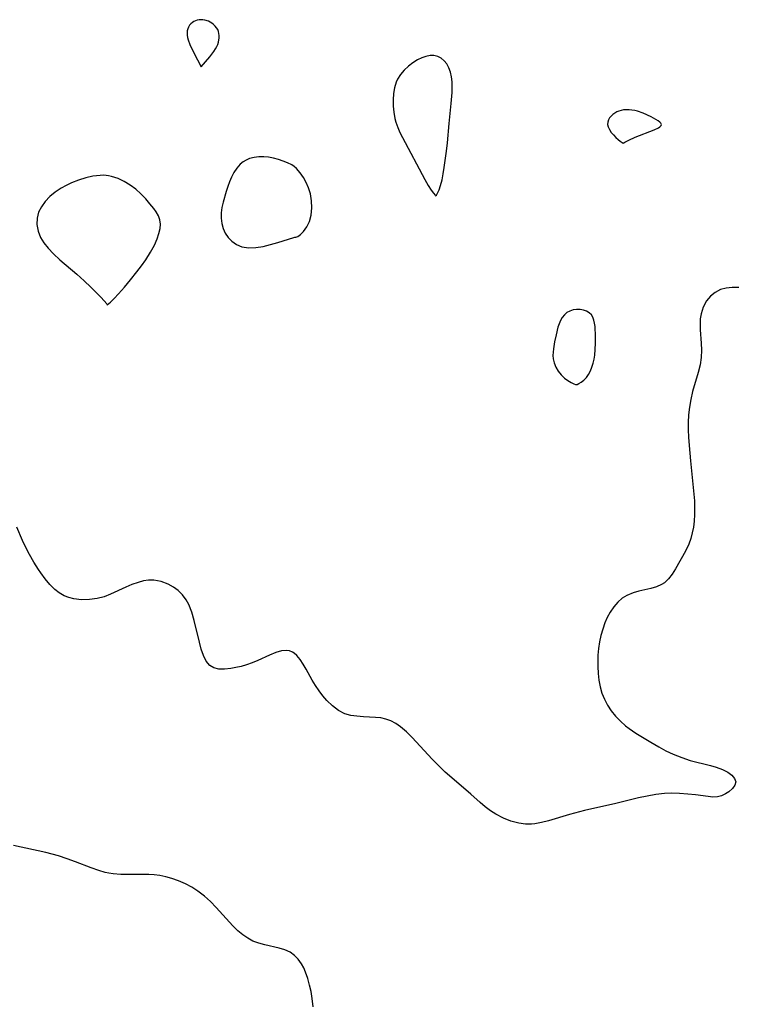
# Model space of a CAD drawing. Header units: metres. Extents: x 1073367 to 1082519, y 1569854 to 1574957.
# Tile 312 of 656: x 1076330 to 1076483, y 1572816 to 1573026. Entities that reach past the tile are written whole.
import ezdxf

# ---------------------------------------------------------------- set-up
doc = ezdxf.new("R2010")
doc.units = ezdxf.units.M
doc.layers.add('CGG_CurvaNivelLidar_v1', color=253, linetype='Continuous', lineweight=30)

msp = doc.modelspace()

# ---------------------------------------------------------------- linework, layer by layer
at = {"layer": 'CGG_CurvaNivelLidar_v1'}
for p, q in [((1076368.1047, 1573025.93, 68), (1076367.7142, 1573025.8557, 68)), ((1076368.5038, 1573025.9583, 68), (1076368.1047, 1573025.93, 68)), ((1076368.9044, 1573025.9375, 68), (1076368.5038, 1573025.9583, 68)), ((1076369.3041, 1573025.8726, 68), (1076368.9044, 1573025.9375, 68)), ((1076365.667, 1573024.0066, 68), (1076365.5602, 1573023.5911, 68)), ((1076365.8381, 1573024.4001, 68), (1076365.667, 1573024.0066, 68)), ((1076366.0632, 1573024.7657, 68), (1076365.8381, 1573024.4001, 68)), ((1076366.3369, 1573025.0953, 68), (1076366.0632, 1573024.7657, 68)), ((1076366.6579, 1573025.3776, 68), (1076366.3369, 1573025.0953, 68)), ((1076366.9834, 1573025.5804, 68), (1076366.6579, 1573025.3776, 68)), ((1076367.3382, 1573025.739, 68), (1076366.9834, 1573025.5804, 68)), ((1076367.7142, 1573025.8557, 68), (1076367.3382, 1573025.739, 68)), ((1076370.0814, 1573025.6274, 68), (1076369.3041, 1573025.8726, 68)), ((1076370.4485, 1573025.4488, 68), (1076370.0814, 1573025.6274, 68)), ((1076370.8376, 1573025.2011, 68), (1076370.4485, 1573025.4488, 68)), ((1076371.1967, 1573024.913, 68), (1076370.8376, 1573025.2011, 68)), ((1076371.523, 1573024.5925, 68), (1076371.1967, 1573024.913, 68)), ((1076371.8106, 1573024.2448, 68), (1076371.523, 1573024.5925, 68)), ((1076372.0499, 1573023.8722, 68), (1076371.8106, 1573024.2448, 68)), ((1076372.2274, 1573023.4747, 68), (1076372.0499, 1573023.8722, 68)), ((1076365.5602, 1573023.5911, 68), (1076365.5266, 1573023.1257, 68)), ((1076365.5266, 1573023.1257, 68), (1076365.5625, 1573022.6459, 68)), ((1076365.5625, 1573022.6459, 68), (1076365.6514, 1573022.157, 68)), ((1076365.6514, 1573022.157, 68), (1076365.7813, 1573021.6631, 68)), ((1076372.1983, 1573021.1661, 68), (1076372.3565, 1573022.1161, 68)), ((1076372.3329, 1573023.0394, 68), (1076372.2274, 1573023.4747, 68)), ((1076372.3714, 1573022.5841, 68), (1076372.3329, 1573023.0394, 68)), ((1076372.3565, 1573022.1161, 68), (1076372.3714, 1573022.5841, 68)), ((1076365.7813, 1573021.6631, 68), (1076366.1352, 1573020.6728, 68)), ((1076366.1352, 1573020.6728, 68), (1076366.977, 1573018.8699, 68)), ((1076371.2428, 1573019.1635, 68), (1076371.6084, 1573019.7202, 68)), ((1076371.6084, 1573019.7202, 68), (1076371.8816, 1573020.2342, 68)), ((1076371.8816, 1573020.2342, 68), (1076372.0608, 1573020.695, 68)), ((1076372.0608, 1573020.695, 68), (1076372.1983, 1573021.1661, 68)), ((1076366.977, 1573018.8699, 68), (1076368.5, 1573015.9103, 68)), ((1076368.5, 1573015.9103, 68), (1076370.3539, 1573018.0131, 68)), ((1076370.3539, 1573018.0131, 68), (1076371.2428, 1573019.1635, 68)), ((1076415.5524, 1573017.8129, 68), (1076414.6673, 1573017.3771, 68)), ((1076416.4395, 1573018.1335, 68), (1076415.5524, 1573017.8129, 68)), ((1076417.3134, 1573018.3119, 68), (1076416.4395, 1573018.1335, 68)), ((1076418.1584, 1573018.3124, 68), (1076417.3134, 1573018.3119, 68)), ((1076418.9431, 1573018.1106, 68), (1076418.1584, 1573018.3124, 68)), ((1076419.67, 1573017.7296, 68), (1076418.9431, 1573018.1106, 68)), ((1076420.3231, 1573017.1962, 68), (1076419.67, 1573017.7296, 68)), ((1076412.7064, 1573016.0248, 68), (1076411.8217, 1573015.2036, 68)), ((1076413.6639, 1573016.7537, 68), (1076412.7064, 1573016.0248, 68)), ((1076414.6673, 1573017.3771, 68), (1076413.6639, 1573016.7537, 68)), ((1076420.8818, 1573016.5284, 68), (1076420.3231, 1573017.1962, 68)), ((1076421.342, 1573015.7088, 68), (1076420.8818, 1573016.5284, 68)), ((1076421.6843, 1573014.7866, 68), (1076421.342, 1573015.7088, 68)), ((1076411.0429, 1573014.2938, 68), (1076410.4121, 1573013.2905, 68)), ((1076411.8217, 1573015.2036, 68), (1076411.0429, 1573014.2938, 68)), ((1076421.9133, 1573013.7866, 68), (1076421.6843, 1573014.7866, 68)), ((1076422.0338, 1573012.7195, 68), (1076421.9133, 1573013.7866, 68)), ((1076409.7601, 1573011.4605, 68), (1076409.5354, 1573010.1932, 68)), ((1076410.1299, 1573012.6609, 68), (1076409.7601, 1573011.4605, 68)), ((1076410.4121, 1573013.2905, 68), (1076410.1299, 1573012.6609, 68)), ((1076422.0662, 1573011.6081, 68), (1076422.0338, 1573012.7195, 68)), ((1076422.0341, 1573010.4641, 68), (1076422.0662, 1573011.6081, 68)), ((1076409.5354, 1573010.1932, 68), (1076409.4337, 1573008.8835, 68)), ((1076421.8437, 1573008.0621, 68), (1076422.0341, 1573010.4641, 68)), ((1076409.4337, 1573008.8835, 68), (1076409.4445, 1573007.5517, 68)), ((1076409.4445, 1573007.5517, 68), (1076409.5682, 1573006.2152, 68)), ((1076421.3832, 1573003.8371, 68), (1076421.8437, 1573008.0621, 68)), ((1076409.5682, 1573006.2152, 68), (1076409.8171, 1573004.8907, 68)), ((1076455.6017, 1573005.0187, 68), (1076455.3531, 1573004.591, 68)), ((1076455.9151, 1573005.4167, 68), (1076455.6017, 1573005.0187, 68)), ((1076456.2876, 1573005.773, 68), (1076455.9151, 1573005.4167, 68)), ((1076456.68, 1573006.0544, 68), (1076456.2876, 1573005.773, 68)), ((1076457.1098, 1573006.2921, 68), (1076456.68, 1573006.0544, 68)), ((1076457.5678, 1573006.4869, 68), (1076457.1098, 1573006.2921, 68)), ((1076458.0476, 1573006.6368, 68), (1076457.5678, 1573006.4869, 68)), ((1076458.5446, 1573006.736, 68), (1076458.0476, 1573006.6368, 68)), ((1076459.1358, 1573006.7819, 68), (1076458.5446, 1573006.736, 68)), ((1076459.7389, 1573006.7661, 68), (1076459.1358, 1573006.7819, 68)), ((1076460.3478, 1573006.7005, 68), (1076459.7389, 1573006.7661, 68)), ((1076460.9575, 1573006.5915, 68), (1076460.3478, 1573006.7005, 68)), ((1076461.5631, 1573006.4409, 68), (1076460.9575, 1573006.5915, 68)), ((1076462.7572, 1573006.0229, 68), (1076461.5631, 1573006.4409, 68)), ((1076464.4593, 1573005.2449, 68), (1076462.7572, 1573006.0229, 68)), ((1076465.4745, 1573004.6926, 68), (1076464.4593, 1573005.2449, 68)), ((1076409.8171, 1573004.8907, 68), (1076410.0401, 1573004.0914, 68)), ((1076410.0401, 1573004.0914, 68), (1076410.4343, 1573003.0041, 68)), ((1076410.4343, 1573003.0041, 68), (1076410.9051, 1573001.9353, 68)), ((1076421.005, 1572999.6801, 68), (1076421.3832, 1573003.8371, 68)), ((1076455.1823, 1573004.1432, 68), (1076455.1415, 1573003.6462, 68)), ((1076455.1415, 1573003.6462, 68), (1076455.2735, 1573003.0984, 68)), ((1076455.3531, 1573004.591, 68), (1076455.1823, 1573004.1432, 68)), ((1076455.2735, 1573003.0984, 68), (1076455.5515, 1573002.521, 68)), ((1076465.0867, 1573002.5117, 68), (1076465.9796, 1573002.9377, 68)), ((1076465.911, 1573004.4165, 68), (1076465.4745, 1573004.6926, 68)), ((1076466.2717, 1573004.1439, 68), (1076465.911, 1573004.4165, 68)), ((1076465.9796, 1573002.9377, 68), (1076466.3167, 1573003.1575, 68)), ((1076466.5247, 1573003.8776, 68), (1076466.2717, 1573004.1439, 68)), ((1076466.3167, 1573003.1575, 68), (1076466.5447, 1573003.3844, 68)), ((1076466.626, 1573003.6206, 68), (1076466.5247, 1573003.8776, 68)), ((1076466.5447, 1573003.3844, 68), (1076466.626, 1573003.6206, 68)), ((1076410.9051, 1573001.9353, 68), (1076411.4354, 1573000.8649, 68)), ((1076411.4354, 1573000.8649, 68), (1076416.2388, 1572991.881, 68)), ((1076455.5515, 1573002.521, 68), (1076455.939, 1573001.9406, 68)), ((1076455.939, 1573001.9406, 68), (1076456.4, 1573001.3832, 68)), ((1076456.4, 1573001.3832, 68), (1076456.8985, 1573000.8736, 68)), ((1076456.8985, 1573000.8736, 68), (1076457.3807, 1573000.4466, 68)), ((1076459.7085, 1573000.2999, 68), (1076461.0373, 1573000.9049, 68)), ((1076461.0373, 1573000.9049, 68), (1076465.0867, 1573002.5117, 68)), ((1076420.8185, 1572997.9528, 68), (1076421.005, 1572999.6801, 68)), ((1076457.3807, 1573000.4466, 68), (1076457.8233, 1573000.0971, 68)), ((1076457.8233, 1573000.0971, 68), (1076458.5, 1572999.6432, 68)), ((1076458.5, 1572999.6432, 68), (1076458.8059, 1572999.8384, 68)), ((1076458.8059, 1572999.8384, 68), (1076459.7085, 1573000.2999, 68)), ((1076379.81, 1572996.6121, 68), (1076378.847, 1572996.3559, 68)), ((1076380.821, 1572996.7328, 68), (1076379.81, 1572996.6121, 68)), ((1076381.8613, 1572996.7363, 68), (1076380.821, 1572996.7328, 68)), ((1076382.9193, 1572996.6344, 68), (1076381.8613, 1572996.7363, 68)), ((1076383.9777, 1572996.4437, 68), (1076382.9193, 1572996.6344, 68)), ((1076420.3538, 1572994.4571, 68), (1076420.8185, 1572997.9528, 68)), ((1076376.8583, 1572995.1383, 68), (1076376.1305, 1572994.3122, 68)), ((1076377.4643, 1572995.6357, 68), (1076376.8583, 1572995.1383, 68)), ((1076378.1302, 1572996.043, 68), (1076377.4643, 1572995.6357, 68)), ((1076378.847, 1572996.3559, 68), (1076378.1302, 1572996.043, 68)), ((1076385.0237, 1572996.177, 68), (1076383.9777, 1572996.4437, 68)), ((1076386.0436, 1572995.8403, 68), (1076385.0237, 1572996.177, 68)), ((1076386.9626, 1572995.4583, 68), (1076386.0436, 1572995.8403, 68)), ((1076387.8259, 1572994.9963, 68), (1076386.9626, 1572995.4583, 68)), ((1076388.3528, 1572994.6387, 68), (1076387.8259, 1572994.9963, 68)), ((1076388.8404, 1572994.2341, 68), (1076388.3528, 1572994.6387, 68)), ((1076420.1232, 1572993.0871, 68), (1076420.3538, 1572994.4571, 68)), ((1076345.4686, 1572992.5966, 68), (1076343.9328, 1572992.2475, 68)), ((1076346.9902, 1572992.7778, 68), (1076345.4686, 1572992.5966, 68)), ((1076347.7877, 1572992.7879, 68), (1076346.9902, 1572992.7778, 68)), ((1076348.8129, 1572992.6852, 68), (1076347.7877, 1572992.7879, 68)), ((1076349.4455, 1572992.5507, 68), (1076348.8129, 1572992.6852, 68)), ((1076350.8127, 1572992.0982, 68), (1076349.4455, 1572992.5507, 68)), ((1076375.0268, 1572992.4241, 68), (1076374.5991, 1572991.4356, 68)), ((1076375.5102, 1572993.3594, 68), (1076375.0268, 1572992.4241, 68)), ((1076376.1305, 1572994.3122, 68), (1076375.5102, 1572993.3594, 68)), ((1076389.639, 1572993.353, 68), (1076388.8404, 1572994.2341, 68)), ((1076390.3111, 1572992.3599, 68), (1076389.639, 1572993.353, 68)), ((1076390.8929, 1572991.2776, 68), (1076390.3111, 1572992.3599, 68)), ((1076419.8687, 1572991.8273, 68), (1076420.1232, 1572993.0871, 68)), ((1076339.7639, 1572990.644, 68), (1076338.677, 1572990.0499, 68)), ((1076340.8937, 1572991.172, 68), (1076339.7639, 1572990.644, 68)), ((1076342.4012, 1572991.7655, 68), (1076340.8937, 1572991.172, 68)), ((1076343.9328, 1572992.2475, 68), (1076342.4012, 1572991.7655, 68)), ((1076352.1387, 1572991.47, 68), (1076350.8127, 1572992.0982, 68)), ((1076353.411, 1572990.7002, 68), (1076352.1387, 1572991.47, 68)), ((1076354.6121, 1572989.8102, 68), (1076353.411, 1572990.7002, 68)), ((1076374.2169, 1572990.4106, 68), (1076373.8741, 1572989.3629, 68)), ((1076374.5991, 1572991.4356, 68), (1076374.2169, 1572990.4106, 68)), ((1076391.4068, 1572990.109, 68), (1076390.8929, 1572991.2776, 68)), ((1076416.2388, 1572991.881, 68), (1076416.951, 1572990.6536, 68)), ((1076416.951, 1572990.6536, 68), (1076417.5806, 1572989.6513, 68)), ((1076419.252, 1572989.687, 68), (1076419.5711, 1572990.65, 68)), ((1076419.5711, 1572990.65, 68), (1076419.8687, 1572991.8273, 68)), ((1076336.2608, 1572988.2684, 68), (1076335.2614, 1572987.2238, 68)), ((1076337.4107, 1572989.2115, 68), (1076336.2608, 1572988.2684, 68)), ((1076338.677, 1572990.0499, 68), (1076337.4107, 1572989.2115, 68)), ((1076355.6999, 1572988.8411, 68), (1076354.6121, 1572989.8102, 68)), ((1076356.7035, 1572987.8085, 68), (1076355.6999, 1572988.8411, 68)), ((1076373.8741, 1572989.3629, 68), (1076373.2295, 1572987.0524, 68)), ((1076391.8156, 1572988.8091, 68), (1076391.4068, 1572990.109, 68)), ((1076392.0693, 1572987.3506, 68), (1076391.8156, 1572988.8091, 68)), ((1076417.5806, 1572989.6513, 68), (1076418.0516, 1572988.974, 68)), ((1076418.0516, 1572988.974, 68), (1076418.3742, 1572988.5608, 68)), ((1076418.3742, 1572988.5608, 68), (1076418.5, 1572988.4457, 68)), ((1076418.5, 1572988.4457, 68), (1076418.6654, 1572988.5522, 68)), ((1076418.6654, 1572988.5522, 68), (1076418.9326, 1572988.9772, 68)), ((1076418.9326, 1572988.9772, 68), (1076419.252, 1572989.687, 68)), ((1076334.4707, 1572986.1086, 68), (1076333.8889, 1572984.9187, 68)), ((1076335.2614, 1572987.2238, 68), (1076334.4707, 1572986.1086, 68)), ((1076357.6229, 1572986.7474, 68), (1076356.7035, 1572987.8085, 68)), ((1076358.449, 1572985.6896, 68), (1076357.6229, 1572986.7474, 68)), ((1076373.2295, 1572987.0524, 68), (1076372.9701, 1572985.9002, 68)), ((1076392.1395, 1572985.8311, 68), (1076392.0693, 1572987.3506, 68)), ((1076333.8889, 1572984.9187, 68), (1076333.5537, 1572983.6758, 68)), ((1076358.9222, 1572985.0181, 68), (1076358.449, 1572985.6896, 68)), ((1076359.4144, 1572984.1708, 68), (1076358.9222, 1572985.0181, 68)), ((1076359.7444, 1572983.3, 68), (1076359.4144, 1572984.1708, 68)), ((1076372.7983, 1572984.7621, 68), (1076372.7607, 1572983.6443, 68)), ((1076372.9701, 1572985.9002, 68), (1076372.7983, 1572984.7621, 68)), ((1076391.6155, 1572982.9275, 68), (1076391.9966, 1572984.3292, 68)), ((1076391.9966, 1572984.3292, 68), (1076392.1395, 1572985.8311, 68)), ((1076333.5537, 1572983.6758, 68), (1076333.5106, 1572982.2926, 68)), ((1076333.5106, 1572982.2926, 68), (1076333.7691, 1572980.9061, 68)), ((1076359.8692, 1572982.3868, 68), (1076359.7444, 1572983.3, 68)), ((1076359.8027, 1572981.4465, 68), (1076359.8692, 1572982.3868, 68)), ((1076372.7607, 1572983.6443, 68), (1076372.9037, 1572982.5356, 68)), ((1076372.9037, 1572982.5356, 68), (1076373.2162, 1572981.4718, 68)), ((1076391.0574, 1572981.7846, 68), (1076391.6155, 1572982.9275, 68)), ((1076333.7691, 1572980.9061, 68), (1076334.2986, 1572979.5552, 68)), ((1076359.1351, 1572979.2601, 68), (1076359.5368, 1572980.3679, 68)), ((1076359.5368, 1572980.3679, 68), (1076359.8027, 1572981.4465, 68)), ((1076373.2162, 1572981.4718, 68), (1076373.6804, 1572980.4735, 68)), ((1076373.6804, 1572980.4735, 68), (1076374.2915, 1572979.5689, 68)), ((1076388.7105, 1572979.5841, 68), (1076389.1262, 1572979.7655, 68)), ((1076389.1262, 1572979.7655, 68), (1076389.6736, 1572980.1458, 68)), ((1076389.6736, 1572980.1458, 68), (1076390.3791, 1572980.843, 68)), ((1076390.3791, 1572980.843, 68), (1076391.0574, 1572981.7846, 68)), ((1076334.2986, 1572979.5552, 68), (1076335.0126, 1572978.3678, 68)), ((1076335.0126, 1572978.3678, 68), (1076335.9013, 1572977.2388, 68)), ((1076357.7607, 1572976.4014, 68), (1076358.5653, 1572977.931, 68)), ((1076358.5653, 1572977.931, 68), (1076359.1351, 1572979.2601, 68)), ((1076374.2915, 1572979.5689, 68), (1076375.0993, 1572978.744, 68)), ((1076375.0993, 1572978.744, 68), (1076376.0413, 1572978.0682, 68)), ((1076376.0413, 1572978.0682, 68), (1076377.2241, 1572977.5829, 68)), ((1076381.7617, 1572977.6399, 68), (1076383.3435, 1572978.0111, 68)), ((1076383.3435, 1572978.0111, 68), (1076384.8453, 1572978.4416, 68)), ((1076384.8453, 1572978.4416, 68), (1076388.3053, 1572979.5706, 68)), ((1076388.3053, 1572979.5706, 68), (1076388.5, 1572979.609, 68)), ((1076388.5, 1572979.609, 68), (1076388.7105, 1572979.5841, 68)), ((1076335.9013, 1572977.2388, 68), (1076337.0338, 1572976.0612, 68)), ((1076337.0338, 1572976.0612, 68), (1076338.4189, 1572974.795, 68)), ((1076356.7228, 1572974.7476, 68), (1076357.7607, 1572976.4014, 68)), ((1076377.2241, 1572977.5829, 68), (1076378.6629, 1572977.3523, 68)), ((1076378.6629, 1572977.3523, 68), (1076380.1759, 1572977.3963, 68)), ((1076380.1759, 1572977.3963, 68), (1076381.7617, 1572977.6399, 68)), ((1076338.4189, 1572974.795, 68), (1076342.0563, 1572971.7089, 68)), ((1076354.8213, 1572972.1895, 68), (1076355.8049, 1572973.4706, 68)), ((1076355.8049, 1572973.4706, 68), (1076356.7228, 1572974.7476, 68)), ((1076342.0563, 1572971.7089, 68), (1076343.587, 1572970.3283, 68)), ((1076353.4826, 1572970.5029, 68), (1076354.8213, 1572972.1895, 68)), ((1076343.587, 1572970.3283, 68), (1076345.0002, 1572968.9825, 68)), ((1076352.169, 1572968.922, 68), (1076353.4826, 1572970.5029, 68)), ((1076345.0002, 1572968.9825, 68), (1076347.2279, 1572966.7238, 68)), ((1076349.9622, 1572966.5302, 68), (1076350.9354, 1572967.5359, 68)), ((1076350.9354, 1572967.5359, 68), (1076352.169, 1572968.922, 68)), ((1076478.0756, 1572967.8338, 68), (1076477.0876, 1572967.0147, 68)), ((1076479.2108, 1572968.4224, 68), (1076478.0756, 1572967.8338, 68)), ((1076480.4257, 1572968.7402, 68), (1076479.2108, 1572968.4224, 68)), ((1076481.7441, 1572968.8725, 68), (1076480.4257, 1572968.7402, 68)), ((1076483.1437, 1572968.8869, 68), (1076481.7441, 1572968.8725, 68)), ((1076347.2279, 1572966.7238, 68), (1076348.4108, 1572965.3918, 68)), ((1076348.4108, 1572965.3918, 68), (1076348.5, 1572965.1919, 68)), ((1076348.5, 1572965.1919, 68), (1076349.1793, 1572965.7786, 68)), ((1076349.1793, 1572965.7786, 68), (1076349.9622, 1572966.5302, 68)), ((1076476.2587, 1572966.009, 68), (1076475.5522, 1572964.7238, 68)), ((1076477.0876, 1572967.0147, 68), (1076476.2587, 1572966.009, 68)), ((1076445.9497, 1572963.0716, 68), (1076445.5005, 1572962.513, 68)), ((1076446.506, 1572963.5243, 68), (1076445.9497, 1572963.0716, 68)), ((1076447.1402, 1572963.8634, 68), (1076446.506, 1572963.5243, 68)), ((1076447.8256, 1572964.0918, 68), (1076447.1402, 1572963.8634, 68)), ((1076448.5628, 1572964.2045, 68), (1076447.8256, 1572964.0918, 68)), ((1076448.9396, 1572964.2115, 68), (1076448.5628, 1572964.2045, 68)), ((1076449.3144, 1572964.1866, 68), (1076448.9396, 1572964.2115, 68)), ((1076450.0206, 1572964.0546, 68), (1076449.3144, 1572964.1866, 68)), ((1076450.681, 1572963.8201, 68), (1076450.0206, 1572964.0546, 68)), ((1076451.266, 1572963.4831, 68), (1076450.681, 1572963.8201, 68)), ((1076451.7394, 1572963.033, 68), (1076451.266, 1572963.4831, 68)), ((1076452.0428, 1572962.5253, 68), (1076451.7394, 1572963.033, 68)), ((1076475.0903, 1572963.2958, 68), (1076474.9207, 1572962.1823, 68)), ((1076475.5522, 1572964.7238, 68), (1076475.0903, 1572963.2958, 68)), ((1076444.8278, 1572961.1517, 68), (1076444.5712, 1572960.3927, 68)), ((1076445.1329, 1572961.8647, 68), (1076444.8278, 1572961.1517, 68)), ((1076445.5005, 1572962.513, 68), (1076445.1329, 1572961.8647, 68)), ((1076452.2512, 1572961.9364, 68), (1076452.0428, 1572962.5253, 68)), ((1076452.3896, 1572961.2868, 68), (1076452.2512, 1572961.9364, 68)), ((1076452.4785, 1572960.5924, 68), (1076452.3896, 1572961.2868, 68)), ((1076474.9207, 1572962.1823, 68), (1076474.867, 1572961.0268, 68)), ((1076474.867, 1572961.0268, 68), (1076474.8975, 1572959.8431, 68)), ((1076444.1701, 1572958.8094, 68), (1076443.8675, 1572957.2809, 68)), ((1076444.5712, 1572960.3927, 68), (1076444.1701, 1572958.8094, 68)), ((1076452.5882, 1572958.468, 68), (1076452.4785, 1572960.5924, 68)), ((1076474.8975, 1572959.8431, 68), (1076475.1146, 1572956.991, 68)), ((1076443.8675, 1572957.2809, 68), (1076443.6342, 1572955.8319, 68)), ((1076452.4171, 1572954.4881, 68), (1076452.5739, 1572956.9402, 68)), ((1076452.5739, 1572956.9402, 68), (1076452.5882, 1572958.468, 68)), ((1076475.1146, 1572956.991, 68), (1076475.1795, 1572955.5517, 68)), ((1076443.5555, 1572955.1123, 68), (1076443.5182, 1572954.3994, 68)), ((1076443.6342, 1572955.8319, 68), (1076443.5555, 1572955.1123, 68)), ((1076475.1795, 1572955.5517, 68), (1076475.1181, 1572953.9659, 68)), ((1076443.5182, 1572954.3994, 68), (1076443.5566, 1572953.6767, 68)), ((1076443.5566, 1572953.6767, 68), (1076443.767, 1572952.8035, 68)), ((1076443.767, 1572952.8035, 68), (1076444.1405, 1572951.9131, 68)), ((1076451.8262, 1572951.9151, 68), (1076452.086, 1572952.7585, 68)), ((1076452.086, 1572952.7585, 68), (1076452.2793, 1572953.602, 68)), ((1076452.2793, 1572953.602, 68), (1076452.4171, 1572954.4881, 68)), ((1076475.1181, 1572953.9659, 68), (1076474.8649, 1572952.3838, 68)), ((1076444.1405, 1572951.9131, 68), (1076444.6496, 1572951.0506, 68)), ((1076444.6496, 1572951.0506, 68), (1076445.2663, 1572950.2602, 68)), ((1076451.0988, 1572950.3618, 68), (1076451.4974, 1572951.1054, 68)), ((1076451.4974, 1572951.1054, 68), (1076451.8262, 1572951.9151, 68)), ((1076474.4687, 1572950.8005, 68), (1076473.281, 1572946.682, 68)), ((1076474.8649, 1572952.3838, 68), (1076474.4687, 1572950.8005, 68)), ((1076445.2663, 1572950.2602, 68), (1076445.9601, 1572949.5823, 68)), ((1076445.9601, 1572949.5823, 68), (1076446.6795, 1572949.0501, 68)), ((1076446.6795, 1572949.0501, 68), (1076447.3653, 1572948.6527, 68)), ((1076447.3653, 1572948.6527, 68), (1076447.9455, 1572948.3839, 68)), ((1076447.9455, 1572948.3839, 68), (1076448.3478, 1572948.2391, 68)), ((1076448.6572, 1572948.2417, 68), (1076449.0138, 1572948.4047, 68)), ((1076449.0138, 1572948.4047, 68), (1076449.5066, 1572948.7034, 68)), ((1076449.5066, 1572948.7034, 68), (1076450.0692, 1572949.1388, 68)), ((1076450.0692, 1572949.1388, 68), (1076450.6335, 1572949.7139, 68)), ((1076450.6335, 1572949.7139, 68), (1076451.0988, 1572950.3618, 68)), ((1076448.3478, 1572948.2391, 68), (1076448.5, 1572948.218, 68)), ((1076448.5, 1572948.218, 68), (1076448.6572, 1572948.2417, 68)), ((1076473.281, 1572946.682, 68), (1076472.8933, 1572945.0278, 68)), ((1076472.8933, 1572945.0278, 68), (1076472.6014, 1572943.342, 68)), ((1076472.6014, 1572943.342, 68), (1076472.4383, 1572941.7281, 68)), ((1076472.3669, 1572940.0925, 68), (1076472.3643, 1572938.543, 68)), ((1076472.4383, 1572941.7281, 68), (1076472.3669, 1572940.0925, 68)), ((1076472.3643, 1572938.543, 68), (1076472.4141, 1572936.9839, 68)), ((1076472.4141, 1572936.9839, 68), (1076472.5225, 1572935.2363, 68)), ((1076472.5225, 1572935.2363, 68), (1076472.8242, 1572931.9483, 68)), ((1076472.8242, 1572931.9483, 68), (1076473.571, 1572924.8691, 68)), ((1076473.571, 1572924.8691, 68), (1076473.6745, 1572923.3791, 68)), ((1076473.6745, 1572923.3791, 68), (1076473.7109, 1572921.9182, 68)), ((1076473.7109, 1572921.9182, 68), (1076473.6805, 1572920.4734, 68)), ((1076473.5845, 1572919.0522, 68), (1076473.4408, 1572917.8305, 68)), ((1076473.6805, 1572920.4734, 68), (1076473.5845, 1572919.0522, 68)), ((1076330.4839, 1572914.9579, 68), (1076329.2208, 1572917.8094, 68)), ((1076473.4408, 1572917.8305, 68), (1076473.2077, 1572916.5696, 68)), ((1076331.108, 1572913.6292, 68), (1076330.4839, 1572914.9579, 68)), ((1076472.8857, 1572915.3519, 68), (1076472.4706, 1572914.1887, 68)), ((1076473.2077, 1572916.5696, 68), (1076472.8857, 1572915.3519, 68)), ((1076331.9694, 1572911.9557, 68), (1076331.108, 1572913.6292, 68)), ((1076471.7684, 1572912.7068, 68), (1076469.6509, 1572908.9057, 68)), ((1076472.4706, 1572914.1887, 68), (1076471.7684, 1572912.7068, 68)), ((1076332.8966, 1572910.3223, 68), (1076331.9694, 1572911.9557, 68)), ((1076333.883, 1572908.7449, 68), (1076332.8966, 1572910.3223, 68)), ((1076334.3255, 1572908.0883, 68), (1076333.883, 1572908.7449, 68)), ((1076469.6509, 1572908.9057, 68), (1076468.941, 1572907.802, 68)), ((1076335.2736, 1572906.7939, 68), (1076334.3255, 1572908.0883, 68)), ((1076336.2815, 1572905.5985, 68), (1076335.2736, 1572906.7939, 68)), ((1076356.2112, 1572906.3313, 68), (1076355.0797, 1572906.0429, 68)), ((1076357.3407, 1572906.4973, 68), (1076356.2112, 1572906.3313, 68)), ((1076358.4582, 1572906.5166, 68), (1076357.3407, 1572906.4973, 68)), ((1076360.0336, 1572906.2521, 68), (1076358.4582, 1572906.5166, 68)), ((1076468.1627, 1572906.8082, 68), (1076467.2795, 1572905.9712, 68)), ((1076468.941, 1572907.802, 68), (1076468.1627, 1572906.8082, 68)), ((1076337.363, 1572904.5363, 68), (1076336.2815, 1572905.5985, 68)), ((1076338.2667, 1572903.8291, 68), (1076337.363, 1572904.5363, 68)), ((1076352.4679, 1572905.0307, 68), (1076349.1972, 1572903.5098, 68)), ((1076353.7677, 1572905.582, 68), (1076352.4679, 1572905.0307, 68)), ((1076355.0797, 1572906.0429, 68), (1076353.7677, 1572905.582, 68)), ((1076361.5314, 1572905.6795, 68), (1076360.0336, 1572906.2521, 68)), ((1076362.622, 1572905.0471, 68), (1076361.5314, 1572905.6795, 68)), ((1076363.6288, 1572904.2704, 68), (1076362.622, 1572905.0471, 68)), ((1076364.5325, 1572903.3611, 68), (1076363.6288, 1572904.2704, 68)), ((1076464.3697, 1572904.6954, 68), (1076461.8485, 1572904.1304, 68)), ((1076465.5628, 1572905.0514, 68), (1076464.3697, 1572904.6954, 68)), ((1076466.6521, 1572905.5481, 68), (1076465.5628, 1572905.0514, 68)), ((1076467.2795, 1572905.9712, 68), (1076466.6521, 1572905.5481, 68)), ((1076339.3557, 1572903.1887, 68), (1076338.2667, 1572903.8291, 68)), ((1076340.3605, 1572902.7799, 68), (1076339.3557, 1572903.1887, 68)), ((1076341.4092, 1572902.5037, 68), (1076340.3605, 1572902.7799, 68)), ((1076343.0461, 1572902.3199, 68), (1076341.4092, 1572902.5037, 68)), ((1076344.7129, 1572902.3692, 68), (1076343.0461, 1572902.3199, 68)), ((1076346.3718, 1572902.61, 68), (1076344.7129, 1572902.3692, 68)), ((1076347.843, 1572902.9865, 68), (1076346.3718, 1572902.61, 68)), ((1076349.1972, 1572903.5098, 68), (1076347.843, 1572902.9865, 68)), ((1076365.3092, 1572902.324, 68), (1076364.5325, 1572903.3611, 68)), ((1076365.874, 1572901.3056, 68), (1076365.3092, 1572902.324, 68)), ((1076458.2745, 1572902.6479, 68), (1076457.3293, 1572901.835, 68)), ((1076459.2611, 1572903.237, 68), (1076458.2745, 1572902.6479, 68)), ((1076460.5919, 1572903.7807, 68), (1076459.2611, 1572903.237, 68)), ((1076461.8485, 1572904.1304, 68), (1076460.5919, 1572903.7807, 68)), ((1076366.5363, 1572899.6712, 68), (1076365.874, 1572901.3056, 68)), ((1076456.4632, 1572900.8182, 68), (1076455.6985, 1572899.6633, 68)), ((1076457.3293, 1572901.835, 68), (1076456.4632, 1572900.8182, 68)), ((1076367.0565, 1572897.9345, 68), (1076366.5363, 1572899.6712, 68)), ((1076368.1536, 1572893.2676, 68), (1076367.0565, 1572897.9345, 68)), ((1076455.1011, 1572898.5561, 68), (1076454.579, 1572897.378, 68)), ((1076455.6985, 1572899.6633, 68), (1076455.1011, 1572898.5561, 68)), ((1076454.121, 1572896.083, 68), (1076453.7481, 1572894.736, 68)), ((1076454.579, 1572897.378, 68), (1076454.121, 1572896.083, 68)), ((1076453.7481, 1572894.736, 68), (1076453.4567, 1572893.3497, 68)), ((1076368.5531, 1572891.7806, 68), (1076368.1536, 1572893.2676, 68)), ((1076369.025, 1572890.4224, 68), (1076368.5531, 1572891.7806, 68)), ((1076453.2457, 1572891.9315, 68), (1076453.1119, 1572890.4954, 68)), ((1076453.4567, 1572893.3497, 68), (1076453.2457, 1572891.9315, 68)), ((1076369.6113, 1572889.2508, 68), (1076369.025, 1572890.4224, 68)), ((1076383.1217, 1572890.5422, 68), (1076380.5992, 1572889.3846, 68)), ((1076384.4193, 1572891.077, 68), (1076383.1217, 1572890.5422, 68)), ((1076385.6544, 1572891.4326, 68), (1076384.4193, 1572891.077, 68)), ((1076386.7547, 1572891.5169, 68), (1076385.6544, 1572891.4326, 68)), ((1076387.3864, 1572891.4116, 68), (1076386.7547, 1572891.5169, 68)), ((1076387.966, 1572891.1732, 68), (1076387.3864, 1572891.4116, 68)), ((1076388.3219, 1572890.9495, 68), (1076387.966, 1572891.1732, 68)), ((1076388.9056, 1572890.4485, 68), (1076388.3219, 1572890.9495, 68)), ((1076389.6173, 1572889.6143, 68), (1076388.9056, 1572890.4485, 68)), ((1076390.2865, 1572888.6285, 68), (1076389.6173, 1572889.6143, 68)), ((1076453.1119, 1572890.4954, 68), (1076453.0543, 1572889.0511, 68)), ((1076370.3612, 1572888.3363, 68), (1076369.6113, 1572889.2508, 68)), ((1076371.2073, 1572887.7977, 68), (1076370.3612, 1572888.3363, 68)), ((1076372.3049, 1572887.5301, 68), (1076371.2073, 1572887.7977, 68)), ((1076373.5376, 1572887.522, 68), (1076372.3049, 1572887.5301, 68)), ((1076374.8732, 1572887.6799, 68), (1076373.5376, 1572887.522, 68)), ((1076375.9572, 1572887.8709, 68), (1076374.8732, 1572887.6799, 68)), ((1076377.0677, 1572888.1209, 68), (1076375.9572, 1572887.8709, 68)), ((1076378.1864, 1572888.4417, 68), (1076377.0677, 1572888.1209, 68)), ((1076379.4026, 1572888.881, 68), (1076378.1864, 1572888.4417, 68)), ((1076380.5992, 1572889.3846, 68), (1076379.4026, 1572888.881, 68)), ((1076390.9343, 1572887.536, 68), (1076390.2865, 1572888.6285, 68)), ((1076392.223, 1572885.2244, 68), (1076390.9343, 1572887.536, 68)), ((1076453.0543, 1572889.0511, 68), (1076453.0591, 1572888.0913, 68)), ((1076453.0591, 1572888.0913, 68), (1076453.1339, 1572886.6394, 68)), ((1076453.1339, 1572886.6394, 68), (1076453.2991, 1572885.2047, 68)), ((1076392.905, 1572884.0736, 68), (1076392.223, 1572885.2244, 68)), ((1076393.6566, 1572882.9356, 68), (1076392.905, 1572884.0736, 68)), ((1076453.2991, 1572885.2047, 68), (1076453.5713, 1572883.7979, 68)), ((1076453.5713, 1572883.7979, 68), (1076453.9672, 1572882.4302, 68)), ((1076394.4701, 1572881.8486, 68), (1076393.6566, 1572882.9356, 68)), ((1076395.3451, 1572880.8331, 68), (1076394.4701, 1572881.8486, 68)), ((1076453.9672, 1572882.4302, 68), (1076454.488, 1572881.1122, 68)), ((1076396.5313, 1572879.6945, 68), (1076395.3451, 1572880.8331, 68)), ((1076397.8117, 1572878.7493, 68), (1076396.5313, 1572879.6945, 68)), ((1076454.488, 1572881.1122, 68), (1076455.1359, 1572879.8562, 68)), ((1076455.1359, 1572879.8562, 68), (1076455.9352, 1572878.6441, 68)), ((1076399.187, 1572878.0536, 68), (1076397.8117, 1572878.7493, 68)), ((1076400.4187, 1572877.6926, 68), (1076399.187, 1572878.0536, 68)), ((1076401.6989, 1572877.4873, 68), (1076400.4187, 1572877.6926, 68)), ((1076403.098, 1572877.3705, 68), (1076401.6989, 1572877.4873, 68)), ((1076405.6687, 1572877.2584, 68), (1076403.098, 1572877.3705, 68)), ((1076406.8135, 1572877.1494, 68), (1076405.6687, 1572877.2584, 68)), ((1076407.9262, 1572876.9144, 68), (1076406.8135, 1572877.1494, 68)), ((1076455.9352, 1572878.6441, 68), (1076456.8544, 1572877.5098, 68)), ((1076456.8544, 1572877.5098, 68), (1076457.877, 1572876.4536, 68)), ((1076408.9898, 1572876.5064, 68), (1076407.9262, 1572876.9144, 68)), ((1076410.0204, 1572875.9396, 68), (1076408.9898, 1572876.5064, 68)), ((1076411.0212, 1572875.2427, 68), (1076410.0204, 1572875.9396, 68)), ((1076412.2881, 1572874.1763, 68), (1076411.0212, 1572875.2427, 68)), ((1076457.877, 1572876.4536, 68), (1076458.9922, 1572875.4799, 68)), ((1076458.9922, 1572875.4799, 68), (1076459.7539, 1572874.8996, 68)), ((1076459.7539, 1572874.8996, 68), (1076461.1997, 1572873.917, 68)), ((1076413.5162, 1572872.9744, 68), (1076412.2881, 1572874.1763, 68)), ((1076417.7744, 1572868.3221, 68), (1076413.5162, 1572872.9744, 68)), ((1076461.1997, 1572873.917, 68), (1076464.3735, 1572871.9691, 68)), ((1076464.3735, 1572871.9691, 68), (1076466.0667, 1572870.9829, 68)), ((1076466.0667, 1572870.9829, 68), (1076467.595, 1572870.1492, 68)), ((1076467.595, 1572870.1492, 68), (1076469.152, 1572869.3958, 68)), ((1076469.152, 1572869.3958, 68), (1076470.9565, 1572868.6811, 68)), ((1076470.9565, 1572868.6811, 68), (1076472.7861, 1572868.107, 68)), ((1076419.6798, 1572866.4094, 68), (1076417.7744, 1572868.3221, 68)), ((1076472.7861, 1572868.107, 68), (1076477.1012, 1572867.0058, 68)), ((1076477.1012, 1572867.0058, 68), (1076478.3205, 1572866.6407, 68)), ((1076478.3205, 1572866.6407, 68), (1076479.6306, 1572866.1583, 68)), ((1076420.5291, 1572865.6192, 68), (1076419.6798, 1572866.4094, 68)), ((1076421.9272, 1572864.3949, 68), (1076420.5291, 1572865.6192, 68)), ((1076425.991, 1572860.9282, 68), (1076421.9272, 1572864.3949, 68)), ((1076479.6306, 1572866.1583, 68), (1076480.7602, 1572865.5958, 68)), ((1076480.7602, 1572865.5958, 68), (1076481.638, 1572864.9508, 68)), ((1076481.638, 1572864.9508, 68), (1076482.2306, 1572864.2474, 68)), ((1076482.2991, 1572862.7805, 68), (1076481.7716, 1572862.0718, 68)), ((1076482.2306, 1572864.2474, 68), (1076482.474, 1572863.5269, 68)), ((1076482.474, 1572863.5269, 68), (1076482.2991, 1572862.7805, 68)), ((1076428.0133, 1572859.1009, 68), (1076425.991, 1572860.9282, 68)), ((1076463.597, 1572860.4914, 68), (1076461.7396, 1572860.1029, 68)), ((1076465.4507, 1572860.8011, 68), (1076463.597, 1572860.4914, 68)), ((1076467.2917, 1572861.0114, 68), (1076465.4507, 1572860.8011, 68)), ((1076468.8004, 1572861.0893, 68), (1076467.2917, 1572861.0114, 68)), ((1076470.5199, 1572861.052, 68), (1076468.8004, 1572861.0893, 68)), ((1076472.2556, 1572860.9196, 68), (1076470.5199, 1572861.052, 68)), ((1076473.9264, 1572860.7321, 68), (1076472.2556, 1572860.9196, 68)), ((1076476.5966, 1572860.3715, 68), (1076473.9264, 1572860.7321, 68)), ((1076477.6196, 1572860.2879, 68), (1076476.5966, 1572860.3715, 68)), ((1076478.5687, 1572860.3338, 68), (1076477.6196, 1572860.2879, 68)), ((1076479.4618, 1572860.5635, 68), (1076478.5687, 1572860.3338, 68)), ((1076480.2756, 1572860.9416, 68), (1076479.4618, 1572860.5635, 68)), ((1076481.006, 1572861.4148, 68), (1076480.2756, 1572860.9416, 68)), ((1076481.7716, 1572862.0718, 68), (1076481.006, 1572861.4148, 68)), ((1076429.0399, 1572858.2318, 68), (1076428.0133, 1572859.1009, 68)), ((1076430.1826, 1572857.3732, 68), (1076429.0399, 1572858.2318, 68)), ((1076456.9064, 1572858.9431, 68), (1076450.2424, 1572857.3981, 68)), ((1076461.7396, 1572860.1029, 68), (1076456.9064, 1572858.9431, 68)), ((1076431.3718, 1572856.6043, 68), (1076430.1826, 1572857.3732, 68)), ((1076432.9447, 1572855.776, 68), (1076431.3718, 1572856.6043, 68)), ((1076447.0671, 1572856.5563, 68), (1076442.5319, 1572855.218, 68)), ((1076450.2424, 1572857.3981, 68), (1076447.0671, 1572856.5563, 68)), ((1076434.5696, 1572855.1277, 68), (1076432.9447, 1572855.776, 68)), ((1076436.2299, 1572854.6839, 68), (1076434.5696, 1572855.1277, 68)), ((1076437.6548, 1572854.4998, 68), (1076436.2299, 1572854.6839, 68)), ((1076438.3652, 1572854.4865, 68), (1076437.6548, 1572854.4998, 68)), ((1076438.9284, 1572854.5139, 68), (1076438.3652, 1572854.4865, 68)), ((1076439.6546, 1572854.5914, 68), (1076438.9284, 1572854.5139, 68)), ((1076441.0848, 1572854.8524, 68), (1076439.6546, 1572854.5914, 68)), ((1076442.5319, 1572855.218, 68), (1076441.0848, 1572854.8524, 68)), ((1076335.3986, 1572848.4539, 68.5), (1076328.5019, 1572849.9769, 68.5)), ((1076338.1303, 1572847.733, 68.5), (1076335.3986, 1572848.4539, 68.5)), ((1076339.9507, 1572847.1496, 68.5), (1076338.1303, 1572847.733, 68.5)), ((1076341.7333, 1572846.4984, 68.5), (1076339.9507, 1572847.1496, 68.5)), ((1076345.0719, 1572845.1767, 68.5), (1076341.7333, 1572846.4984, 68.5)), ((1076346.7389, 1572844.5939, 68.5), (1076345.0719, 1572845.1767, 68.5)), ((1076348.0572, 1572844.2303, 68.5), (1076346.7389, 1572844.5939, 68.5)), ((1076348.8455, 1572844.0651, 68.5), (1076348.0572, 1572844.2303, 68.5)), ((1076349.8046, 1572843.9192, 68.5), (1076348.8455, 1572844.0651, 68.5)), ((1076351.4081, 1572843.7862, 68.5), (1076349.8046, 1572843.9192, 68.5)), ((1076353.0222, 1572843.7489, 68.5), (1076351.4081, 1572843.7862, 68.5)), ((1076356.0076, 1572843.7843, 68.5), (1076353.0222, 1572843.7489, 68.5)), ((1076357.3699, 1572843.7713, 68.5), (1076356.0076, 1572843.7843, 68.5)), ((1076358.5361, 1572843.6998, 68.5), (1076357.3699, 1572843.7713, 68.5)), ((1076359.7577, 1572843.5349, 68.5), (1076358.5361, 1572843.6998, 68.5)), ((1076361.0094, 1572843.2713, 68.5), (1076359.7577, 1572843.5349, 68.5)), ((1076362.2475, 1572842.9278, 68.5), (1076361.0094, 1572843.2713, 68.5)), ((1076363.7306, 1572842.418, 68.5), (1076362.2475, 1572842.9278, 68.5)), ((1076365.1774, 1572841.8049, 68.5), (1076363.7306, 1572842.418, 68.5)), ((1076366.5716, 1572841.077, 68.5), (1076365.1774, 1572841.8049, 68.5)), ((1076367.8498, 1572840.2537, 68.5), (1076366.5716, 1572841.077, 68.5)), ((1076369.2095, 1572839.1868, 68.5), (1076367.8498, 1572840.2537, 68.5)), ((1076370.4916, 1572838.0106, 68.5), (1076369.2095, 1572839.1868, 68.5)), ((1076371.7112, 1572836.7605, 68.5), (1076370.4916, 1572838.0106, 68.5)), ((1076375.2824, 1572832.8247, 68.5), (1076371.7112, 1572836.7605, 68.5)), ((1076376.3664, 1572831.7695, 68.5), (1076375.2824, 1572832.8247, 68.5)), ((1076377.3857, 1572830.9155, 68.5), (1076376.3664, 1572831.7695, 68.5)), ((1076378.4527, 1572830.1759, 68.5), (1076377.3857, 1572830.9155, 68.5)), ((1076379.5711, 1572829.5761, 68.5), (1076378.4527, 1572830.1759, 68.5)), ((1076380.8088, 1572829.11, 68.5), (1076379.5711, 1572829.5761, 68.5)), ((1076382.0825, 1572828.7696, 68.5), (1076380.8088, 1572829.11, 68.5)), ((1076385.1432, 1572828.1096, 68.5), (1076382.0825, 1572828.7696, 68.5)), ((1076386.3713, 1572827.7415, 68.5), (1076385.1432, 1572828.1096, 68.5)), ((1076387.5017, 1572827.2141, 68.5), (1076386.3713, 1572827.7415, 68.5)), ((1076388.4195, 1572826.5407, 68.5), (1076387.5017, 1572827.2141, 68.5)), ((1076389.2282, 1572825.6984, 68.5), (1076388.4195, 1572826.5407, 68.5)), ((1076389.9285, 1572824.7138, 68.5), (1076389.2282, 1572825.6984, 68.5)), ((1076390.3965, 1572823.8652, 68.5), (1076389.9285, 1572824.7138, 68.5)), ((1076390.8029, 1572822.955, 68.5), (1076390.3965, 1572823.8652, 68.5)), ((1076391.2728, 1572821.6181, 68.5), (1076390.8029, 1572822.955, 68.5)), ((1076391.6565, 1572820.2063, 68.5), (1076391.2728, 1572821.6181, 68.5)), ((1076391.9549, 1572818.811, 68.5), (1076391.6565, 1572820.2063, 68.5)), ((1076392.1912, 1572817.3766, 68.5), (1076391.9549, 1572818.811, 68.5)), ((1076392.3981, 1572815.5366, 68.5), (1076392.1912, 1572817.3766, 68.5))]:
    msp.add_line(p, q, dxfattribs=at)

doc.saveas('drawing.dxf')
